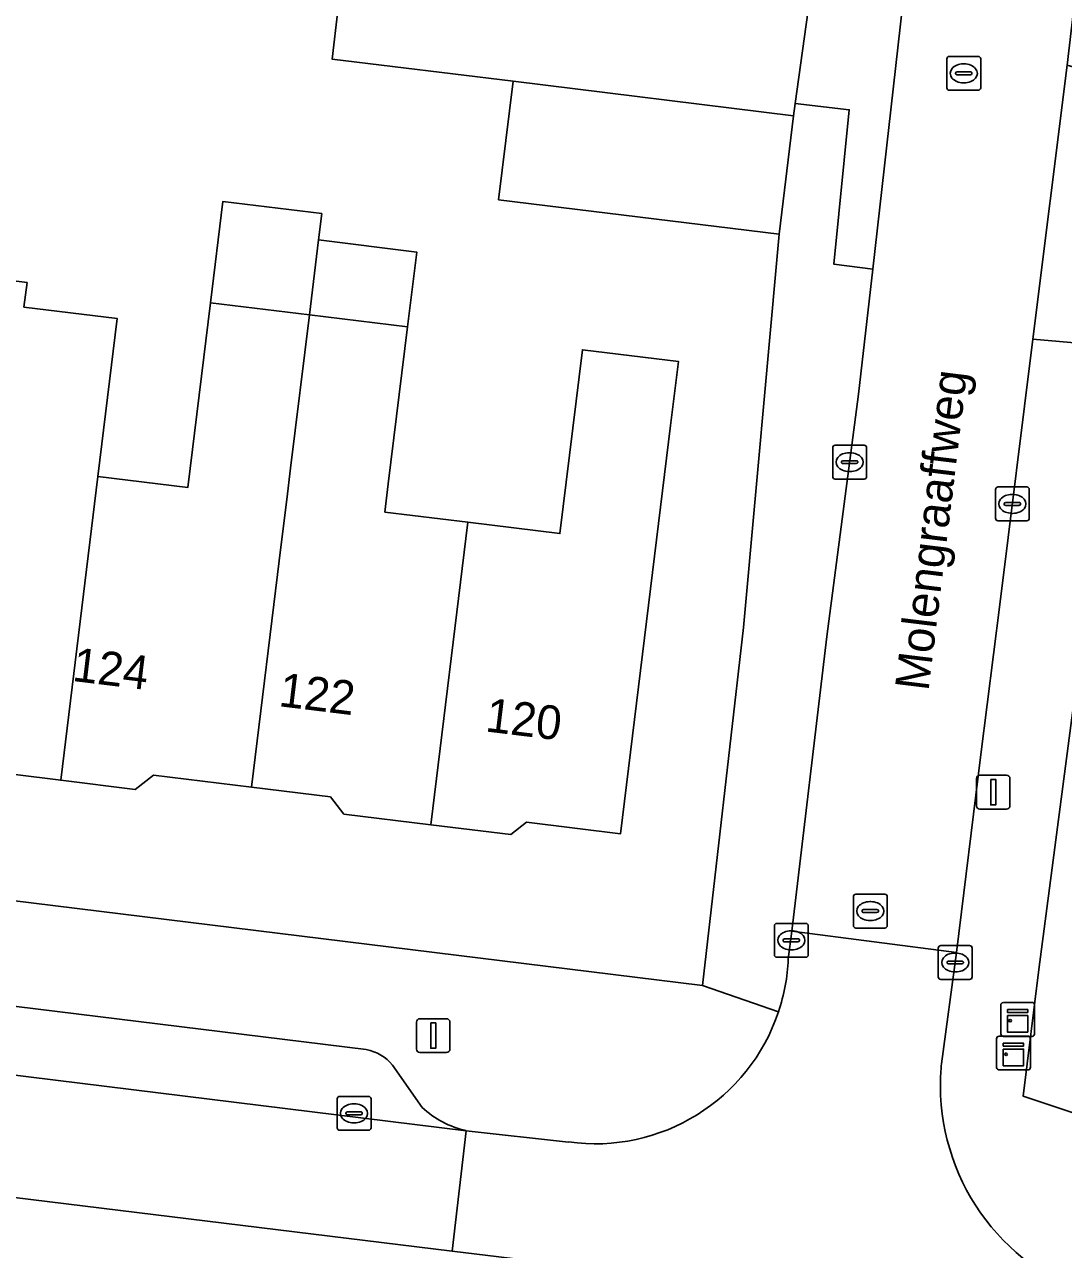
# Model space of a CAD drawing. Extents: x 158086 to 159499, y 382904 to 383981.
# Drawn here: x 158567 to 158597.73, y 383380.92 to 383417.13 of the extents above; entities that cross this region are included whole.
import ezdxf

# ---------------------------------------------------------------- set-up
doc = ezdxf.new("R2010")
doc.units = 0
for name, color, linetype in [('IMGEO_Berm_groen', 7, 'Continuous'), ('IMGEO_Erf', 7, 'Continuous'), ('IMGEO_Kast', 7, 'Continuous'), ('IMGEO_Kolk', 7, 'Continuous'), ('IMGEO_Lichtmast', 7, 'Continuous'), ('IMGEO_Openbare_ruimte_label', 7, 'Continuous'), ('IMGEO_Pand', 7, 'Continuous'), ('IMGEO_Pand_nummerreeks', 7, 'Continuous'), ('IMGEO_Parkeervlak_open', 7, 'Continuous'), ('IMGEO_Rijbaan_lokaal_gesloten', 7, 'Continuous'), ('IMGEO_Rijbaan_lokaal_open', 7, 'Continuous'), ('IMGEO_Rioolput', 7, 'Continuous'), ('IMGEO_Voetpad_open', 7, 'Continuous')]:
    doc.layers.add(name, color=color, linetype=linetype)

msp = doc.modelspace()

# ---------------------------------------------------------------- linework, layer by layer
at = {"layer": 'IMGEO_Berm_groen'}
msp.add_lwpolyline([(158582.406, 383380.54), (158579.65, 383380.875), (158538.64, 383385.899)], dxfattribs=at)
at = {"layer": 'IMGEO_Erf'}
for points in [[(158512.098, 383397.946), (158539.491, 383394.575), (158587.052, 383388.722), (158588.261, 383399.307), (158589.317, 383410.932), (158581.02, 383411.95), (158581.45, 383415.451), (158576.097, 383416.108), (158576.266, 383417.538), (158558.354, 383419.651), (158558.008, 383416.818), (158553.75, 383417.338), (158553.713, 383417.031), (158548.516, 383417.645), (158542.889, 383418.31), (158538.268, 383418.856), (158538.586, 383421.985), (158518.309, 383424.377), (158517.212, 383415.041)], [(158564.103, 383409.864), (158567.076, 383409.501), (158566.986, 383408.774), (158569.746, 383408.437), (158569.173, 383403.772), (158571.834, 383403.446), (158572.501, 383408.901), (158572.868, 383411.9), (158575.793, 383411.542), (158575.697, 383410.759), (158578.601, 383410.403), (158578.33, 383408.189), (158577.76, 383403.547), (158577.658, 383402.715), (158580.112, 383402.416), (158582.836, 383402.083), (158583.5, 383407.517), (158586.339, 383407.17), (158586.107, 383405.277), (158584.626, 383393.207), (158581.851, 383393.547), (158581.387, 383393.184), (158579.015, 383393.475), (158576.449, 383393.79), (158576.049, 383394.302), (158573.714, 383394.589), (158570.817, 383394.944), (158570.275, 383394.52), (158568.071, 383394.79), (158565.443, 383395.113)], [(158599.411, 383407.598), (158596.995, 383389.197), (158596.53, 383385.454), (158632.176, 383373.566)]]:
    msp.add_lwpolyline(points, dxfattribs=at)
at = {"layer": 'IMGEO_Kast'}
for p, q in [((158595.872, 383387.295), (158595.872, 383388.136)), ((158595.872, 383388.136), (158595.872, 383387.295)), ((158595.947, 383388.22), (158596.788, 383388.22)), ((158596.788, 383388.22), (158595.947, 383388.22)), ((158596.872, 383388.145), (158596.872, 383387.304)), ((158596.872, 383387.304), (158596.872, 383388.145)), ((158595.824, 383387.227), (158596.665, 383387.227)), ((158596.665, 383387.227), (158595.824, 383387.227)), ((158596.797, 383387.22), (158595.956, 383387.22)), ((158595.956, 383387.22), (158596.797, 383387.22)), ((158595.749, 383386.302), (158595.749, 383387.143)), ((158595.749, 383387.143), (158595.749, 383386.302)), ((158596.749, 383387.152), (158596.749, 383386.311)), ((158596.749, 383386.311), (158596.749, 383387.152)), ((158596.674, 383386.227), (158595.833, 383386.227)), ((158595.833, 383386.227), (158596.674, 383386.227))]:
    msp.add_line(p, q, dxfattribs=at)
for points in [[(158596.067, 383388.01), (158596.667, 383388.01), (158596.667, 383387.925), (158596.067, 383387.925), (158596.067, 383388.01)], [(158596.067, 383387.835), (158596.667, 383387.835), (158596.667, 383387.346), (158596.067, 383387.346), (158596.067, 383387.835)], [(158595.944, 383387.017), (158596.544, 383387.017), (158596.544, 383386.932), (158595.944, 383386.932), (158595.944, 383387.017)], [(158595.944, 383386.842), (158596.544, 383386.842), (158596.544, 383386.353), (158595.944, 383386.353), (158595.944, 383386.842)]]:
    msp.add_lwpolyline(points, dxfattribs=at)
for centre in [(158596.151, 383387.684), (158596.028, 383386.691)]:
    msp.add_circle(centre, 0.0377, dxfattribs=at)
for centre, start, end in [((158595.95, 383388.142), 92.4484, 184.2845), ((158595.95, 383388.142), 92.4484, 184.2845), ((158596.794, 383388.142), 2.4484, 94.2845), ((158596.794, 383388.142), 2.4484, 94.2845), ((158595.827, 383387.149), 92.4484, 184.2845), ((158595.827, 383387.149), 92.4484, 184.2845), ((158595.95, 383387.298), 182.4484, 274.2845), ((158595.95, 383387.298), 182.4484, 274.2845), ((158596.671, 383387.149), 2.4484, 94.2845), ((158596.671, 383387.149), 2.4484, 94.2845), ((158596.794, 383387.298), 272.4484, 4.2845), ((158596.794, 383387.298), 272.4484, 4.2845), ((158595.827, 383386.305), 182.4484, 274.2845), ((158595.827, 383386.305), 182.4484, 274.2845), ((158596.671, 383386.305), 272.4484, 4.2845), ((158596.671, 383386.305), 272.4484, 4.2845)]:
    msp.add_arc(centre, 0.0779, start, end, dxfattribs=at)
at = {"layer": 'IMGEO_Kolk'}
for p, q in [((158590.901, 383403.766), (158590.901, 383404.618)), ((158590.976, 383404.692), (158591.828, 383404.692)), ((158591.902, 383404.618), (158591.902, 383403.766)), ((158591.203, 383404.235), (158591.601, 383404.235)), ((158591.389, 383404.472), (158591.414, 383404.472)), ((158591.16, 383404.186), (158591.16, 383404.198)), ((158591.598, 383404.149), (158591.2, 383404.149)), ((158591.412, 383403.912), (158591.387, 383403.912)), ((158591.644, 383404.198), (158591.644, 383404.186)), ((158591.828, 383403.692), (158590.976, 383403.692)), ((158595.714, 383402.533), (158595.714, 383403.385)), ((158595.789, 383403.459), (158596.641, 383403.459)), ((158596.202, 383403.239), (158596.227, 383403.239)), ((158596.715, 383403.385), (158596.715, 383402.533)), ((158595.973, 383402.953), (158595.973, 383402.965)), ((158596.411, 383402.916), (158596.013, 383402.916)), ((158596.016, 383403.002), (158596.414, 383403.002)), ((158596.457, 383402.965), (158596.457, 383402.953)), ((158596.641, 383402.459), (158595.789, 383402.459)), ((158596.225, 383402.679), (158596.2, 383402.679)), ((158589.177, 383389.633), (158589.177, 383390.485)), ((158589.252, 383390.559), (158590.104, 383390.559)), ((158590.178, 383390.485), (158590.178, 383389.633)), ((158589.479, 383390.102), (158589.877, 383390.102)), ((158589.665, 383390.339), (158589.69, 383390.339)), ((158589.436, 383390.053), (158589.436, 383390.065)), ((158589.874, 383390.016), (158589.476, 383390.016)), ((158589.688, 383389.779), (158589.663, 383389.779)), ((158589.92, 383390.065), (158589.92, 383390.053)), ((158594.024, 383388.977), (158594.024, 383389.829)), ((158594.099, 383389.903), (158594.951, 383389.903)), ((158595.025, 383389.829), (158595.025, 383388.977)), ((158590.104, 383389.559), (158589.252, 383389.559)), ((158594.283, 383389.397), (158594.283, 383389.409)), ((158594.326, 383389.446), (158594.724, 383389.446)), ((158594.512, 383389.683), (158594.537, 383389.683)), ((158594.767, 383389.409), (158594.767, 383389.397)), ((158594.721, 383389.36), (158594.323, 383389.36)), ((158594.535, 383389.123), (158594.51, 383389.123)), ((158594.951, 383388.903), (158594.099, 383388.903)), ((158576.322, 383385.444), (158577.174, 383385.444)), ((158576.247, 383384.518), (158576.247, 383385.37)), ((158576.735, 383385.224), (158576.76, 383385.224)), ((158577.248, 383385.37), (158577.248, 383384.518)), ((158576.506, 383384.938), (158576.506, 383384.95)), ((158576.944, 383384.901), (158576.546, 383384.901)), ((158576.549, 383384.987), (158576.947, 383384.987)), ((158576.758, 383384.664), (158576.733, 383384.664)), ((158576.99, 383384.95), (158576.99, 383384.938)), ((158577.174, 383384.444), (158576.322, 383384.444))]:
    msp.add_line(p, q, dxfattribs=at)
for points in [[(158590.901, 383403.766), (158590.901, 383404.618)], [(158590.976, 383404.692), (158591.828, 383404.692)], [(158591.902, 383404.618), (158591.902, 383403.766)], [(158591.828, 383403.692), (158590.976, 383403.692)], [(158595.714, 383402.533), (158595.714, 383403.385)], [(158595.789, 383403.459), (158596.641, 383403.459)], [(158596.715, 383403.385), (158596.715, 383402.533)], [(158596.641, 383402.459), (158595.789, 383402.459)], [(158589.177, 383389.633), (158589.177, 383390.485)], [(158589.252, 383390.559), (158590.104, 383390.559)], [(158590.178, 383390.485), (158590.178, 383389.633)], [(158594.024, 383388.977), (158594.024, 383389.829)], [(158594.099, 383389.903), (158594.951, 383389.903)], [(158595.025, 383389.829), (158595.025, 383388.977)], [(158590.104, 383389.559), (158589.252, 383389.559)], [(158594.951, 383388.903), (158594.099, 383388.903)], [(158576.322, 383385.444), (158577.174, 383385.444)], [(158576.247, 383384.518), (158576.247, 383385.37)], [(158577.248, 383385.37), (158577.248, 383384.518)], [(158577.174, 383384.444), (158576.322, 383384.444)]]:
    msp.add_lwpolyline(points, dxfattribs=at)
for centre, radius, start, end in [((158590.978, 383404.616), 0.0765, 91.552, 178.448), ((158590.978, 383404.616), 0.0765, 91.552, 178.448), ((158591.826, 383404.616), 0.0765, 1.552, 88.448), ((158591.826, 383404.616), 0.0765, 1.552, 88.448), ((158591.2, 383404.195), 0.0403, 85.8775, 175.7526), ((158591.605, 383404.197), 0.0386, 1.7309, 96.639), ((158591.197, 383404.185), 0.0366, 178.938, 274.7102), ((158591.601, 383404.192), 0.043, 264.8664, 352.4533), ((158590.978, 383403.768), 0.0765, 181.552, 268.448), ((158590.978, 383403.768), 0.0765, 181.552, 268.448), ((158591.826, 383403.768), 0.0765, 271.552, 358.448), ((158591.826, 383403.768), 0.0765, 271.552, 358.448), ((158595.791, 383403.383), 0.0765, 91.552, 178.448), ((158595.791, 383403.383), 0.0765, 91.552, 178.448), ((158596.639, 383403.383), 0.0765, 1.552, 88.448), ((158596.639, 383403.383), 0.0765, 1.552, 88.448), ((158596.013, 383402.962), 0.0403, 85.8775, 175.7526), ((158596.01, 383402.952), 0.0366, 178.938, 274.7102), ((158596.414, 383402.959), 0.043, 264.8664, 352.4533), ((158596.418, 383402.964), 0.0386, 1.7309, 96.639), ((158595.791, 383402.535), 0.0765, 181.552, 268.448), ((158595.791, 383402.535), 0.0765, 181.552, 268.448), ((158596.639, 383402.535), 0.0765, 271.552, 358.448), ((158596.639, 383402.535), 0.0765, 271.552, 358.448), ((158589.254, 383390.483), 0.0765, 91.552, 178.448), ((158589.254, 383390.483), 0.0765, 91.552, 178.448), ((158590.102, 383390.483), 0.0765, 1.552, 88.448), ((158590.102, 383390.483), 0.0765, 1.552, 88.448), ((158589.476, 383390.062), 0.0403, 85.8775, 175.7526), ((158589.881, 383390.064), 0.0386, 1.7309, 96.639), ((158589.473, 383390.052), 0.0366, 178.938, 274.7102), ((158589.877, 383390.059), 0.043, 264.8664, 352.4533), ((158594.101, 383389.827), 0.0765, 91.552, 178.448), ((158594.101, 383389.827), 0.0765, 91.552, 178.448), ((158594.949, 383389.827), 0.0765, 1.552, 88.448), ((158594.949, 383389.827), 0.0765, 1.552, 88.448), ((158589.254, 383389.635), 0.0765, 181.552, 268.448), ((158589.254, 383389.635), 0.0765, 181.552, 268.448), ((158590.102, 383389.635), 0.0765, 271.552, 358.448), ((158590.102, 383389.635), 0.0765, 271.552, 358.448), ((158594.323, 383389.406), 0.0403, 85.8775, 175.7526), ((158594.32, 383389.396), 0.0366, 178.938, 274.7102), ((158594.724, 383389.403), 0.043, 264.8664, 352.4533), ((158594.728, 383389.408), 0.0386, 1.7309, 96.639), ((158594.101, 383388.979), 0.0765, 181.552, 268.448), ((158594.101, 383388.979), 0.0765, 181.552, 268.448), ((158594.949, 383388.979), 0.0765, 271.552, 358.448), ((158594.949, 383388.979), 0.0765, 271.552, 358.448), ((158576.324, 383385.368), 0.0765, 91.552, 178.448), ((158576.324, 383385.368), 0.0765, 91.552, 178.448), ((158577.172, 383385.368), 0.0765, 1.552, 88.448), ((158577.172, 383385.368), 0.0765, 1.552, 88.448), ((158576.546, 383384.947), 0.0403, 85.8775, 175.7526), ((158576.543, 383384.937), 0.0366, 178.938, 274.7102), ((158576.947, 383384.944), 0.043, 264.8664, 352.4533), ((158576.951, 383384.949), 0.0386, 1.7309, 96.639), ((158576.324, 383384.52), 0.0765, 181.552, 268.448), ((158576.324, 383384.52), 0.0765, 181.552, 268.448), ((158577.172, 383384.52), 0.0765, 271.552, 358.448), ((158577.172, 383384.52), 0.0765, 271.552, 358.448)]:
    msp.add_arc(centre, radius, start, end, dxfattribs=at)
for centre, major_axis, ratio, start_param, end_param in [((158591.388, 383404.192), (-0.387, 0.002), 0.722429, 4.712389, 7.853982), ((158591.413, 383404.192), (-0.39, 0.002), 0.717154, 1.570796, 4.712389), ((158596.201, 383402.959), (-0.387, 0.002), 0.722429, 4.712389, 7.853982), ((158596.226, 383402.959), (-0.39, 0.002), 0.717154, 1.570796, 4.712389), ((158589.664, 383390.059), (-0.387, 0.002), 0.722429, 4.712389, 7.853982), ((158589.689, 383390.059), (-0.39, 0.002), 0.717154, 1.570796, 4.712389), ((158594.511, 383389.403), (-0.387, 0.002), 0.722429, 4.712389, 7.853982), ((158594.536, 383389.403), (-0.39, 0.002), 0.717154, 1.570796, 4.712389), ((158576.734, 383384.944), (-0.387, 0.002), 0.722429, 4.712389, 7.853982), ((158576.759, 383384.944), (-0.39, 0.002), 0.717154, 1.570796, 4.712389)]:
    msp.add_ellipse(centre, major_axis=major_axis, ratio=ratio, start_param=start_param, end_param=end_param, dxfattribs=at)
at = {"layer": 'IMGEO_Lichtmast'}
for p, q in [((158595.153, 383394.038), (158595.153, 383394.838)), ((158595.153, 383394.838), (158595.153, 383394.038)), ((158595.253, 383394.938), (158596.043, 383394.938)), ((158596.043, 383394.938), (158595.253, 383394.938)), ((158596.143, 383394.838), (158596.143, 383394.038)), ((158596.143, 383394.038), (158596.143, 383394.838)), ((158596.043, 383393.938), (158595.253, 383393.938)), ((158595.253, 383393.938), (158596.043, 383393.938)), ((158578.593, 383386.842), (158578.593, 383387.642)), ((158578.593, 383387.642), (158578.593, 383386.842)), ((158578.693, 383387.742), (158579.483, 383387.742)), ((158579.483, 383387.742), (158578.693, 383387.742)), ((158579.583, 383387.642), (158579.583, 383386.842)), ((158579.583, 383386.842), (158579.583, 383387.642)), ((158579.483, 383386.742), (158578.693, 383386.742)), ((158578.693, 383386.742), (158579.483, 383386.742))]:
    msp.add_line(p, q, dxfattribs=at)
for points in [[(158595.573, 383394.813), (158595.723, 383394.813), (158595.723, 383394.063), (158595.573, 383394.063), (158595.573, 383394.813)], [(158579.013, 383387.617), (158579.163, 383387.617), (158579.163, 383386.867), (158579.013, 383386.867), (158579.013, 383387.617)]]:
    msp.add_lwpolyline(points, dxfattribs=at)
for centre, start, end in [((158595.253, 383394.838), 90, 180), ((158595.253, 383394.838), 90, 180), ((158596.043, 383394.838), 0, 90), ((158596.043, 383394.838), 360, 90), ((158595.253, 383394.038), 180, 270), ((158595.253, 383394.038), 180, 270), ((158596.043, 383394.038), 270, 0), ((158596.043, 383394.038), 270, 0), ((158578.693, 383387.642), 90, 180), ((158578.693, 383387.642), 90, 180), ((158579.483, 383387.642), 0, 90), ((158579.483, 383387.642), 360, 90), ((158578.693, 383386.842), 180, 270), ((158578.693, 383386.842), 180, 270), ((158579.483, 383386.842), 270, 0), ((158579.483, 383386.842), 270, 0)]:
    msp.add_arc(centre, 0.1, start, end, dxfattribs=at)
at = {"layer": 'IMGEO_Pand'}
for points in [[(158589.317, 383410.932), (158589.746, 383414.433), (158581.45, 383415.451), (158581.02, 383411.95)], [(158575.697, 383410.759), (158575.793, 383411.542), (158572.868, 383411.9), (158572.501, 383408.901), (158575.425, 383408.544)], [(158575.697, 383410.759), (158575.425, 383408.544), (158578.33, 383408.189), (158578.601, 383410.403)], [(158569.746, 383408.437), (158566.986, 383408.774), (158567.076, 383409.501), (158564.103, 383409.864), (158562.395, 383395.936), (158565.054, 383395.61), (158565.443, 383395.113), (158568.071, 383394.79), (158569.173, 383403.772)], [(158575.425, 383408.544), (158572.501, 383408.901), (158571.834, 383403.446), (158569.173, 383403.772), (158568.071, 383394.79), (158570.275, 383394.52), (158570.817, 383394.944), (158573.714, 383394.589), (158574.593, 383401.76), (158574.756, 383403.088), (158574.869, 383404.011)], [(158580.112, 383402.416), (158577.658, 383402.715), (158577.76, 383403.547), (158578.33, 383408.189), (158575.425, 383408.544), (158574.869, 383404.011), (158574.756, 383403.088), (158574.593, 383401.76), (158573.714, 383394.589), (158576.049, 383394.302), (158576.449, 383393.79), (158579.015, 383393.475)], [(158580.112, 383402.416), (158579.015, 383393.475), (158581.387, 383393.184), (158581.851, 383393.547), (158584.626, 383393.207), (158586.107, 383405.277), (158586.339, 383407.17), (158583.5, 383407.517), (158582.836, 383402.083)]]:
    msp.add_lwpolyline(points, close=True, dxfattribs=at)
at = {"layer": 'IMGEO_Parkeervlak_open'}
for points in [[(158577.108, 383386.827), (158539.189, 383391.495), (158515.06, 383394.465), (158510.534, 383395.003), (158469.214, 383400.114)], [(158465.723, 383398.507), (158538.992, 383389.488), (158580.062, 383384.432)], [(158578.762, 383385.12), (158577.883, 383386.366)]]:
    msp.add_lwpolyline(points, dxfattribs=at)
for centre, radius, start, end in [((158576.885, 383385.571), 1.276, 38.5605, 79.9478), ((158580.657, 383387.128), 2.76, 226.66, 257.5616)]:
    msp.add_arc(centre, radius, start, end, dxfattribs=at)
at = {"layer": 'IMGEO_Rijbaan_lokaal_gesloten'}
msp.add_lwpolyline([(158465.723, 383398.507), (158465.277, 383394.941), (158508.34, 383389.597), (158510.146, 383389.39), (158538.64, 383385.899), (158579.65, 383380.875), (158580.062, 383384.432), (158538.992, 383389.488)], close=True, dxfattribs=at)
at = {"layer": 'IMGEO_Rijbaan_lokaal_open'}
msp.add_lwpolyline([(158596.823, 383407.828), (158597.837, 383415.923), (158599.405, 383429.374), (158600.334, 383436.824), (158600.336, 383437.057), (158595.534, 383437.632), (158595.454, 383437.112), (158594.543, 383429.926), (158593.208, 383419.813), (158593.034, 383418.281), (158592.085, 383409.901), (158591.666, 383406.2), (158590.729, 383399.039), (158589.693, 383390.333), (158594.558, 383389.694), (158595.278, 383395.555), (158595.841, 383399.988)], close=True, dxfattribs=at)
for points in [[(158594.106, 383386.29), (158594.111, 383386.349), (158594.117, 383386.408), (158594.558, 383389.694), (158589.693, 383390.333), (158589.588, 383389.499)], [(158583.088, 383384.097), (158580.062, 383384.432), (158579.65, 383380.875), (158582.406, 383380.54)]]:
    msp.add_lwpolyline(points, dxfattribs=at)
for centre, radius, start, end in [((158583.943, 383389.747), 5.65, 341.4208, 357.4826), ((158583.877, 383389.759), 5.716, 262.0643, 341.5226), ((158600.649, 383385.773), 6.563, 175.4863, 249.953)]:
    msp.add_arc(centre, radius, start, end, dxfattribs=at)
at = {"layer": 'IMGEO_Rioolput'}
for p, q in [((158594.352, 383416.185), (158595.204, 383416.185)), ((158594.277, 383415.259), (158594.277, 383416.111)), ((158594.765, 383415.965), (158594.79, 383415.965)), ((158595.278, 383416.111), (158595.278, 383415.259)), ((158594.536, 383415.679), (158594.536, 383415.691)), ((158594.974, 383415.642), (158594.576, 383415.642)), ((158594.579, 383415.728), (158594.977, 383415.728)), ((158595.02, 383415.691), (158595.02, 383415.679)), ((158595.204, 383415.185), (158594.352, 383415.185)), ((158594.788, 383415.405), (158594.763, 383415.405)), ((158591.514, 383390.496), (158591.514, 383391.348)), ((158591.589, 383391.422), (158592.441, 383391.422)), ((158592.002, 383391.202), (158592.027, 383391.202)), ((158592.515, 383391.348), (158592.515, 383390.496)), ((158591.773, 383390.916), (158591.773, 383390.928)), ((158592.211, 383390.879), (158591.813, 383390.879)), ((158591.816, 383390.965), (158592.214, 383390.965)), ((158592.257, 383390.928), (158592.257, 383390.916)), ((158592.025, 383390.642), (158592, 383390.642)), ((158592.441, 383390.422), (158591.589, 383390.422))]:
    msp.add_line(p, q, dxfattribs=at)
for points in [[(158594.352, 383416.185), (158595.204, 383416.185)], [(158594.277, 383415.259), (158594.277, 383416.111)], [(158595.278, 383416.111), (158595.278, 383415.259)], [(158595.204, 383415.185), (158594.352, 383415.185)], [(158591.514, 383390.496), (158591.514, 383391.348)], [(158591.589, 383391.422), (158592.441, 383391.422)], [(158592.515, 383391.348), (158592.515, 383390.496)], [(158592.441, 383390.422), (158591.589, 383390.422)]]:
    msp.add_lwpolyline(points, dxfattribs=at)
for centre, radius, start, end in [((158594.354, 383416.109), 0.0765, 91.552, 178.448), ((158594.354, 383416.109), 0.0765, 91.552, 178.448), ((158595.202, 383416.109), 0.0765, 1.552, 88.448), ((158595.202, 383416.109), 0.0765, 1.552, 88.448), ((158594.576, 383415.688), 0.0403, 85.8775, 175.7526), ((158594.573, 383415.678), 0.0366, 178.938, 274.7102), ((158594.977, 383415.685), 0.043, 264.8664, 352.4533), ((158594.981, 383415.69), 0.0386, 1.7309, 96.639), ((158594.354, 383415.261), 0.0765, 181.552, 268.448), ((158594.354, 383415.261), 0.0765, 181.552, 268.448), ((158595.202, 383415.261), 0.0765, 271.552, 358.448), ((158595.202, 383415.261), 0.0765, 271.552, 358.448), ((158591.591, 383391.346), 0.0765, 91.552, 178.448), ((158591.591, 383391.346), 0.0765, 91.552, 178.448), ((158592.439, 383391.346), 0.0765, 1.552, 88.448), ((158592.439, 383391.346), 0.0765, 1.552, 88.448), ((158591.813, 383390.925), 0.0403, 85.8775, 175.7526), ((158591.81, 383390.915), 0.0366, 178.938, 274.7102), ((158592.214, 383390.922), 0.043, 264.8664, 352.4533), ((158592.218, 383390.927), 0.0386, 1.7309, 96.639), ((158591.591, 383390.498), 0.0765, 181.552, 268.448), ((158591.591, 383390.498), 0.0765, 181.552, 268.448), ((158592.439, 383390.498), 0.0765, 271.552, 358.448), ((158592.439, 383390.498), 0.0765, 271.552, 358.448)]:
    msp.add_arc(centre, radius, start, end, dxfattribs=at)
for centre, major_axis, ratio, start_param, end_param in [((158594.764, 383415.685), (-0.387, 0.002), 0.722429, 4.712389, 7.853982), ((158594.789, 383415.685), (-0.39, 0.002), 0.717154, 1.570796, 4.712389), ((158592.001, 383390.922), (-0.387, 0.002), 0.722429, 4.712389, 7.853982), ((158592.026, 383390.922), (-0.39, 0.002), 0.717154, 1.570796, 4.712389)]:
    msp.add_ellipse(centre, major_axis=major_axis, ratio=ratio, start_param=start_param, end_param=end_param, dxfattribs=at)
at = {"layer": 'IMGEO_Voetpad_open'}
for points in [[(158558.354, 383419.651), (158576.266, 383417.538), (158576.097, 383416.108), (158581.45, 383415.451), (158589.746, 383414.433), (158589.795, 383414.791), (158590.222, 383417.921), (158587.768, 383418.223), (158587.75, 383418.07), (158585.157, 383418.369), (158585.223, 383418.941), (158583.309, 383419.176), (158583.269, 383418.826), (158581.201, 383419.064), (158579.1, 383419.305), (158576.694, 383419.582), (158574.877, 383419.791), (158572.346, 383420.082), (158572.378, 383420.363), (158570.685, 383420.558), (158568.524, 383420.739), (158564.06, 383421.376), (158567.428, 383444.981), (158565.647, 383445.205)], [(158591.666, 383406.2), (158592.085, 383409.901), (158590.93, 383410.046), (158591.391, 383414.607), (158589.795, 383414.791), (158589.746, 383414.433), (158589.317, 383410.932), (158588.261, 383399.307), (158587.052, 383388.722), (158589.299, 383387.947)], [(158632.176, 383373.566), (158596.53, 383385.454), (158596.995, 383389.197), (158599.411, 383407.598), (158596.823, 383407.828), (158595.841, 383399.988), (158595.278, 383395.555), (158594.558, 383389.694), (158594.117, 383386.408), (158594.111, 383386.349), (158594.106, 383386.29)], [(158589.588, 383389.499), (158589.693, 383390.333), (158590.729, 383399.039), (158591.666, 383406.2)], [(158469.214, 383400.114), (158510.534, 383395.003), (158515.06, 383394.465), (158539.189, 383391.495), (158577.108, 383386.827)], [(158589.299, 383387.947), (158587.052, 383388.722), (158539.491, 383394.575)], [(158577.883, 383386.366), (158578.762, 383385.12)], [(158580.062, 383384.432), (158583.088, 383384.097)]]:
    msp.add_lwpolyline(points, dxfattribs=at)
for points in [[(158593.034, 383418.281), (158590.281, 383418.354), (158590.222, 383417.921), (158589.795, 383414.791), (158591.391, 383414.607), (158590.93, 383410.046), (158592.085, 383409.901)], [(158599.976, 383412.068), (158600.369, 383415.175), (158597.837, 383415.923), (158596.823, 383407.828), (158599.411, 383407.598)]]:
    msp.add_lwpolyline(points, close=True, dxfattribs=at)
for centre, radius, start, end in [((158583.943, 383389.747), 5.65, 341.4208, 357.4826), ((158583.877, 383389.759), 5.716, 262.0643, 341.5226), ((158576.885, 383385.571), 1.276, 38.5605, 79.9478), ((158600.649, 383385.773), 6.563, 175.4863, 249.953), ((158580.657, 383387.128), 2.76, 226.66, 257.5616)]:
    msp.add_arc(centre, radius, start, end, dxfattribs=at)

# ---------------------------------------------------------------- texts
at = {"layer": 'IMGEO_Openbare_ruimte_label'}
msp.add_text('Molengraaffweg', height=1, rotation=83.0526, dxfattribs=at).set_placement((158593.732, 383397.407))
at = {"layer": 'IMGEO_Pand_nummerreeks'}
for s, rotation, p in [('124', 353.0443, (158568.389, 383397.728)), ('122', 353.0443, (158574.493, 383396.982)), ('120', 353.0416, (158580.604, 383396.236))]:
    msp.add_text(s, height=1, rotation=rotation, dxfattribs=at).set_placement(p)

doc.saveas('drawing.dxf')
